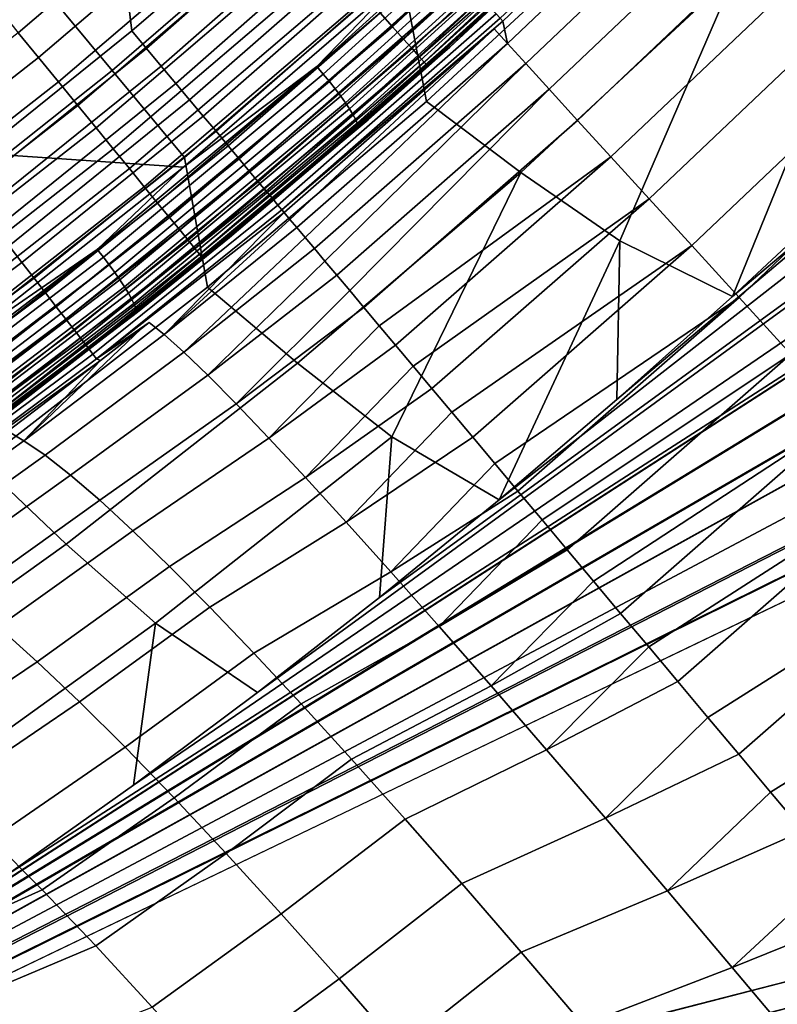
# Model space of a CAD drawing. Header units: metres. Extents: x -109 to 109, y -342 to 66.
# Tile 294 of 512: x 16.96 to 20.14, y -24.86 to -20.73. Entities that reach past the tile are written whole.
import ezdxf

# ---------------------------------------------------------------- set-up
doc = ezdxf.new("R2010")
doc.units = ezdxf.units.M
doc.layers.add('solid_K_24_62_16_000B91', color=7, linetype='CONTINUOUS')

msp = doc.modelspace()

# ---------------------------------------------------------------- linework, layer by layer
at = {"layer": 'solid_K_24_62_16_000B91'}
for points in [[(36.842464, -7.66691, -21), (19.947624, -21.891474, -21), (20.421318, -21.45027, -21), (35.997501, -7.186694, -21)], [(37.707233, -8.108212, -21), (18.971813, -22.742352, -21), (19.464327, -22.322281, -21), (36.842464, -7.66691, -21)], [(36.842464, -7.66691, -21), (19.464327, -22.322281, -21), (19.947624, -21.891474, -21)], [(38.589802, -8.509752, -21), (18.470142, -23.151632, -21), (18.971813, -22.742352, -21), (37.707233, -8.108212, -21)], [(39.488216, -8.870773, -21), (17.44066, -23.936743, -21), (17.959743, -23.549774, -21), (38.589802, -8.509752, -21)], [(38.589802, -8.509752, -21), (17.959743, -23.549774, -21), (18.470142, -23.151632, -21)], [(40.400982, -9.190713, -21), (16.913347, -24.312199, -21), (17.44066, -23.936743, -21), (39.488216, -8.870773, -21)], [(40.400982, -9.190713, -21), (15.834638, -25.028154, -21), (16.377855, -24.676105, -21)], [(41.326714, -9.469184, -21), (15.834638, -25.028154, -21), (40.400982, -9.190713, -21)], [(40.400982, -9.190713, -21), (16.377855, -24.676105, -21), (16.913347, -24.312199, -21)], [(41.326714, -9.469184, -21), (15.283778, -25.368296, -21), (15.834638, -25.028154, -21)], [(42.264011, -9.705786, -21), (15.283778, -25.368296, -21), (41.326714, -9.469184, -21)], [(42.264011, -9.705786, -21), (14.725682, -25.696274, -21), (15.283778, -25.368296, -21)], [(43.210926, -9.899935, -21), (14.725682, -25.696274, -21), (42.264011, -9.705786, -21)], [(43.210926, -9.899935, -21), (14.160499, -26.012009, -21), (14.725682, -25.696274, -21)], [(44.164875, -10.051137, -21), (14.160499, -26.012009, -21), (43.210926, -9.899935, -21)], [(45.123234, -10.159115, -21), (14.160499, -26.012009, -21), (44.164875, -10.051137, -21)], [(45.123234, -10.159115, -21), (13.588554, -26.315308, -21), (14.160499, -26.012009, -21)], [(46.083359, -10.223756, -21), (13.588554, -26.315308, -21), (45.123234, -10.159115, -21)], [(46.083359, -10.223756, -21), (13.01011, -26.606041, -21), (13.588554, -26.315308, -21)], [(46.083359, -10.223756, -21), (47.042538, -10.245252, -21), (13.01011, -26.606041, -21)], [(8.18279, -28.463768, -21), (76.5, -10.245251, -21), (76.5, -29.377958, -21), (7.558463, -28.635883, -21)], [(8.803016, -28.278105, -21), (76.5, -10.245251, -21), (8.18279, -28.463768, -21)], [(9.419072, -28.078913, -21), (76.5, -10.245251, -21), (8.803016, -28.278105, -21)], [(10.030446, -27.866367, -21), (76.5, -10.245251, -21), (9.419072, -28.078913, -21)], [(10.637092, -27.64049, -21), (76.5, -10.245251, -21), (10.030446, -27.866367, -21)], [(11.238592, -27.401428, -21), (76.5, -10.245251, -21), (10.637092, -27.64049, -21)], [(11.834843, -27.149233, -21), (76.5, -10.245251, -21), (11.238592, -27.401428, -21)], [(12.425408, -26.884073, -21), (76.5, -10.245251, -21), (11.834843, -27.149233, -21)], [(13.01011, -26.606041, -21), (76.5, -10.245251, -21), (12.425408, -26.884073, -21)], [(47.042538, -10.245252, -21), (76.5, -10.245251, -21), (13.01011, -26.606041, -21)], [(16.970552, -16.970573, 31), (17.432859, -20.77866, 31), (17.895969, -20.381199, 31), (17.736244, -16.168659, 31)], [(16.168739, -17.73617, 31), (16.689186, -21.37739, 31), (17.432859, -20.77866, 31), (16.970552, -16.970573, 31)], [(20.394159, -20.79513, -21.014477), (19.962318, -20.53363, -21.057917), (20.825562, -19.657572, -21.057917)], [(18.666649, -21.074057, -21.130169), (18.562813, -20.522463, -21.230976), (19.436665, -19.696842, -21.230976), (19.549303, -20.257944, -21.130169)], [(17.055216, -20.58667, -21.51676), (17.933279, -19.826469, -21.51676), (18.245211, -20.171333, -21.359991), (17.351875, -20.944756, -21.359991)], [(18.524837, -20.761299, 84.214653), (19.422176, -19.921627, 84.214653), (19.367441, -19.865667, 84.32914), (18.472631, -20.702972, 84.32914)], [(16.957727, -20.786343, 84.900612), (17.857706, -20.015965, 84.900612), (17.766098, -19.913616, 84.919785), (16.870735, -20.680042, 84.919785)], [(18.569769, -20.811497, 84.093422), (19.469282, -19.969788, 84.093422), (19.422176, -19.921627, 84.214653), (18.524837, -20.761299, 84.214653)], [(18.60704, -20.853136, 83.966492), (19.50836, -20.009739, 83.966492), (19.469282, -19.969788, 84.093422), (18.569769, -20.811497, 84.093422)], [(18.975521, -20.72611, 30.210743), (18.986206, -20.737774, 30.115044), (19.79735, -19.964876, 30.115044)], [(19.855318, -20.023335, 29.544428), (19.79735, -19.964876, 30.115044), (18.986206, -20.737774, 30.115044), (19.005793, -20.831406, 29.544428)], [(17.043226, -20.890818, 84.868843), (17.947742, -20.116554, 84.868843), (17.857706, -20.015965, 84.900612), (16.957727, -20.786343, 84.900612)], [(19.6528, -20.009041, 37.066784), (19.349756, -20.303185, 83.426178), (18.422287, -21.15093, 83.426178), (18.764767, -20.846739, 36.883064)], [(18.636333, -20.885864, 83.834938), (19.539072, -20.041138, 83.834938), (19.50836, -20.009739, 83.966492), (18.60704, -20.853136, 83.966492)], [(19.302395, -20.347137, 36.969185), (19.6528, -20.009041, 37.066784), (18.764767, -20.846739, 36.883064)], [(19.935677, -20.104374, 28.979311), (19.855318, -20.023335, 29.544428), (19.005793, -20.831406, 29.544428), (19.082712, -20.915714, 28.979311)], [(17.495131, -20.85288, 30.995298), (18.379951, -20.075638, 30.99542), (17.895969, -20.381199, 31), (17.432859, -20.77866, 31)], [(17.556816, -20.926401, 30.981232), (18.444836, -20.146505, 30.981457), (18.379951, -20.075638, 30.99542), (17.495131, -20.85288, 30.995298)], [(18.657398, -20.909397, 83.699898), (19.561157, -20.063717, 83.699898), (19.539072, -20.041138, 83.834938), (18.636333, -20.885864, 83.834938)], [(18.670053, -20.923538, 83.562515), (19.574427, -20.077284, 83.562515), (19.561157, -20.063717, 83.699898), (18.657398, -20.909397, 83.699898)], [(18.670053, -20.923538, 83.562515), (19.349756, -20.303185, 83.426178), (19.574427, -20.077284, 83.562515)], [(17.126501, -20.992575, 84.824738), (18.035437, -20.214529, 84.824738), (17.947742, -20.116554, 84.868843), (17.043226, -20.890818, 84.868843)], [(20.038172, -20.207737, 28.421465), (19.935677, -20.104374, 28.979311), (19.082712, -20.915714, 28.979311), (19.180822, -21.023251, 28.421465)], [(17.617336, -20.998531, 30.957935), (18.508499, -20.21604, 30.958241), (18.444836, -20.146505, 30.981457), (17.556816, -20.926401, 30.981232)], [(18.208263, -20.928463, 36.511139), (18.562588, -20.560162, 36.589947), (19.092749, -20.124853, 36.689297)], [(18.208263, -20.928463, 36.511139), (19.092749, -20.124853, 36.689297), (19.120922, -20.154978, 36.691227), (18.235159, -20.959749, 36.512814)], [(18.235159, -20.959749, 36.512814), (19.120922, -20.154978, 36.691227), (19.148024, -20.185213, 36.698734), (18.261034, -20.9911, 36.520077)], [(17.351875, -20.944756, -21.359991), (18.245211, -20.171333, -21.359991), (18.562813, -20.522463, -21.230976), (17.653927, -21.309349, -21.230976)], [(18.261034, -20.9911, 36.520077), (19.148024, -20.185213, 36.698734), (19.173542, -20.214981, 36.711685), (18.285395, -21.021921, 36.532791)], [(15.870223, -20.945415, -21.700735), (16.764986, -20.236345, -21.700735), (17.055216, -20.58667, -21.51676), (16.144964, -21.308016, -21.51676)], [(17.206841, -21.090746, 84.768677), (18.120041, -20.30905, 84.768677), (18.035437, -20.214529, 84.824738), (17.126501, -20.992575, 84.824738)], [(17.675543, -21.067907, 30.925991), (18.570343, -20.283587, 30.925991), (18.508499, -20.21604, 30.958241), (17.617336, -20.998531, 30.957935)], [(18.285395, -21.021921, 36.532791), (19.173542, -20.214981, 36.711685), (19.196993, -20.243723, 36.729828), (18.307781, -21.051626, 36.55072)], [(18.307781, -21.051626, 36.55072), (19.196993, -20.243723, 36.729828), (19.21793, -20.270889, 36.752819), (18.327768, -21.079657, 36.573521)], [(20.162485, -20.333101, 27.872637), (20.038172, -20.207737, 28.421465), (19.180822, -21.023251, 28.421465), (19.299816, -21.153673, 27.872637)], [(17.732119, -21.13534, 30.885012), (18.629784, -20.348507, 30.885012), (18.570343, -20.283587, 30.925991), (17.675543, -21.067907, 30.925991)], [(18.327768, -21.079657, 36.573521), (19.21793, -20.270889, 36.752819), (19.235958, -20.295969, 36.780224), (18.34498, -21.10548, 36.600758)], [(19.962318, -20.53363, -21.057917), (19.062256, -21.371817, -21.057917), (18.666649, -21.074057, -21.130169), (19.549303, -20.257944, -21.130169)], [(17.283556, -21.18449, 84.701141), (18.200829, -20.399309, 84.701141), (18.120041, -20.30905, 84.768677), (17.206841, -21.090746, 84.768677)], [(18.34498, -21.10548, 36.600758), (19.235958, -20.295969, 36.780224), (19.250736, -20.318485, 36.811523), (18.359089, -21.128605, 36.631924)], [(18.359089, -21.128605, 36.631924), (19.250736, -20.318485, 36.811523), (19.261984, -20.338013, 36.846123), (18.369825, -21.148596, 36.666424)], [(18.670053, -20.923538, 83.562515), (18.422287, -21.15093, 83.426178), (19.349756, -20.303185, 83.426178)], [(17.785875, -21.199408, 30.835691), (18.68626, -20.410191, 30.835691), (18.629784, -20.348507, 30.885012), (17.732119, -21.13534, 30.885012)], [(18.369825, -21.148596, 36.666424), (19.261984, -20.338013, 36.846123), (19.269489, -20.354181, 36.883373), (18.376989, -21.165071, 36.703602)], [(18.376989, -21.165071, 36.703602), (19.269489, -20.354181, 36.883373), (19.273108, -20.366682, 36.922558), (18.380444, -21.177723, 36.742756)], [(18.380444, -21.177723, 36.742756), (19.273108, -20.366682, 36.922558), (18.409203, -21.160975, 36.788761)], [(19.302395, -20.347137, 36.969185), (18.764767, -20.846739, 36.883064), (18.409203, -21.160975, 36.788761)], [(19.273108, -20.366682, 36.922558), (19.302395, -20.347137, 36.969185), (18.409203, -21.160975, 36.788761)], [(20.308226, -20.480076, 27.334549), (20.162485, -20.333101, 27.872637), (19.299816, -21.153673, 27.872637), (19.439322, -21.306578, 27.334549)], [(17.649883, -21.34881, 36.415108), (12.081031, -20.968754, 36.499367), (13.026484, -20.394869, 36.626591), (18.562588, -20.560162, 36.589947)], [(17.355995, -21.273005, 84.622704), (18.277111, -20.484533, 84.622704), (18.200829, -20.399309, 84.701141), (17.283556, -21.18449, 84.701141)], [(17.836304, -21.25951, 30.77849), (18.739243, -20.468056, 30.77849), (18.68626, -20.410191, 30.835691), (17.785875, -21.199408, 30.835691)], [(17.423536, -21.355536, 84.534042), (18.348236, -20.563995, 84.534042), (18.277111, -20.484533, 84.622704), (17.355995, -21.273005, 84.622704)], [(17.882929, -21.315081, 30.713951), (18.788227, -20.521557, 30.713951), (18.739243, -20.468056, 30.77849), (17.836304, -21.25951, 30.77849)], [(20.474936, -20.648197, 26.808882), (20.308226, -20.480076, 27.334549), (19.439322, -21.306578, 27.334549), (19.598898, -21.481485, 26.808882)], [(17.749956, -21.851742, -21.130169), (17.653927, -21.309349, -21.230976), (18.562813, -20.522463, -21.230976), (18.666649, -21.074057, -21.130169)], [(17.92531, -21.365593, 30.642681), (18.832754, -20.57019, 30.642681), (18.788227, -20.521557, 30.713951), (17.882929, -21.315081, 30.713951)], [(17.485601, -21.431377, 84.435905), (18.413597, -20.637018, 84.435905), (18.348236, -20.563995, 84.534042), (17.423536, -21.355536, 84.534042)], [(18.208263, -20.928463, 36.511139), (17.649883, -21.34881, 36.415108), (18.562588, -20.560162, 36.589947)], [(17.963051, -21.410574, 30.565353), (18.872404, -20.613495, 30.565353), (18.832754, -20.57019, 30.642681), (17.92531, -21.365593, 30.642681)], [(19.476158, -21.657295, -21.014477), (19.062256, -21.371817, -21.057917), (19.962318, -20.53363, -21.057917)], [(19.947624, -21.891474, -21), (19.476158, -21.657295, -21.014477), (19.962318, -20.53363, -21.057917), (20.394159, -20.79513, -21.014477)], [(16.144964, -21.308016, -21.51676), (17.055216, -20.58667, -21.51676), (17.351875, -20.944756, -21.359991), (16.425789, -21.678648, -21.359991)], [(17.995792, -21.449596, 30.482695), (18.906805, -20.651064, 30.482695), (18.872404, -20.613495, 30.565353), (17.963051, -21.410574, 30.565353)], [(17.541662, -21.49988, 84.32914), (18.472631, -20.702972, 84.32914), (18.413597, -20.637018, 84.435905), (17.485601, -21.431377, 84.435905)], [(18.023228, -21.482294, 30.395487), (18.935629, -20.682545, 30.395487), (18.906805, -20.651064, 30.482695), (17.995792, -21.449596, 30.482695)], [(20.662094, -20.836939, 26.297287), (20.474936, -20.648197, 26.808882), (19.598898, -21.481485, 26.808882), (19.778049, -21.677843, 26.297287)], [(18.045099, -21.508358, 30.30455), (18.958607, -20.70764, 30.30455), (18.935629, -20.682545, 30.395487), (18.023228, -21.482294, 30.395487)], [(17.591236, -21.560457, 84.214653), (18.524837, -20.761299, 84.214653), (18.472631, -20.702972, 84.32914), (17.541662, -21.49988, 84.32914)], [(18.061199, -21.527544, 30.210743), (18.975521, -20.72611, 30.210743), (18.958607, -20.70764, 30.30455), (18.045099, -21.508358, 30.30455)], [(18.061199, -21.527544, 30.210743), (18.986206, -20.737774, 30.115044), (18.975521, -20.72611, 30.210743)], [(18.061199, -21.527544, 30.210743), (18.950302, -20.770588, 30.115044), (18.986206, -20.737774, 30.115044)], [(18.986206, -20.737774, 30.115044), (18.950302, -20.770588, 30.115044), (19.005793, -20.831406, 29.544428)], [(17.495131, -20.85288, 30.995298), (17.432859, -20.77866, 31), (16.689186, -21.37739, 31), (16.74716, -21.455235, 30.995275)], [(17.633904, -21.612593, 84.093422), (18.569769, -20.811497, 84.093422), (18.524837, -20.761299, 84.214653), (17.591236, -21.560457, 84.214653)], [(18.061199, -21.527544, 30.210743), (18.071392, -21.53964, 30.115047), (18.950302, -20.770588, 30.115044)], [(18.950302, -20.770588, 30.115044), (18.071392, -21.53964, 30.115047), (18.095284, -21.568115, 29.829161)], [(19.005793, -20.831406, 29.544428), (18.950302, -20.770588, 30.115044), (18.095284, -21.568115, 29.829161), (18.124308, -21.602711, 29.544426)], [(16.105345, -21.624313, 84.868843), (17.043226, -20.890818, 84.868843), (16.957727, -20.786343, 84.900612), (16.024551, -21.516157, 84.900612)], [(17.669296, -21.655842, 83.966492), (18.60704, -20.853136, 83.966492), (18.569769, -20.811497, 84.093422), (17.633904, -21.612593, 84.093422)], [(20.421318, -21.45027, -21), (19.947624, -21.891474, -21), (20.394159, -20.79513, -21.014477)], [(16.805971, -21.531336, 30.981144), (17.556816, -20.926401, 30.981232), (17.495131, -20.85288, 30.995298), (16.74716, -21.455235, 30.995275)], [(18.764767, -20.846739, 36.883064), (18.422287, -21.15093, 83.426178), (17.457718, -21.956211, 83.426178), (17.842268, -21.643938, 36.708225)], [(17.697113, -21.689833, 83.834938), (18.636333, -20.885864, 83.834938), (18.60704, -20.853136, 83.966492), (17.669296, -21.655842, 83.966492)], [(18.409203, -21.160975, 36.788761), (18.764767, -20.846739, 36.883064), (17.842268, -21.643938, 36.708225)], [(19.005793, -20.831406, 29.544428), (18.124308, -21.602711, 29.544426), (18.158442, -21.643396, 29.261068)], [(19.082712, -20.915714, 28.979311), (19.005793, -20.831406, 29.544428), (18.158442, -21.643396, 29.261068), (18.19766, -21.690142, 28.979305)], [(20.869116, -21.045712, 25.801367), (20.662094, -20.836939, 26.297287), (19.778049, -21.677843, 26.297287), (19.976213, -21.895042, 25.801367)], [(16.184038, -21.729654, 84.824738), (17.126501, -20.992575, 84.824738), (17.043226, -20.890818, 84.868843), (16.105345, -21.624313, 84.868843)], [(17.717115, -21.714275, 83.699898), (18.657398, -20.909397, 83.699898), (18.636333, -20.885864, 83.834938), (17.697113, -21.689833, 83.834938)], [(16.425789, -21.678648, -21.359991), (17.351875, -20.944756, -21.359991), (17.653927, -21.309349, -21.230976), (16.71172, -22.056017, -21.230976)], [(16.863665, -21.605995, 30.957741), (17.617336, -20.998531, 30.957935), (17.556816, -20.926401, 30.981232), (16.805971, -21.531336, 30.981144)], [(17.289028, -21.693996, 36.341423), (17.649883, -21.34881, 36.415108), (18.208263, -20.928463, 36.511139)], [(17.289028, -21.693996, 36.341423), (18.208263, -20.928463, 36.511139), (18.235159, -20.959749, 36.512814), (17.314592, -21.726391, 36.34285)], [(17.729136, -21.728962, 83.562515), (18.670053, -20.923538, 83.562515), (18.657398, -20.909397, 83.699898), (17.717115, -21.714275, 83.699898)], [(17.729136, -21.728962, 83.562515), (18.422287, -21.15093, 83.426178), (18.670053, -20.923538, 83.562515)], [(19.082712, -20.915714, 28.979311), (18.19766, -21.690142, 28.979305), (18.241932, -21.74291, 28.699364)], [(19.180822, -21.023251, 28.421465), (19.082712, -20.915714, 28.979311), (18.241932, -21.74291, 28.699364), (18.291222, -21.801659, 28.421457)], [(16.704939, -22.096041, 36.249451), (11.111519, -21.498234, 36.381981), (12.081031, -20.968754, 36.499367), (17.649883, -21.34881, 36.415108)], [(17.314592, -21.726391, 36.34285), (18.235159, -20.959749, 36.512814), (18.261034, -20.9911, 36.520077), (17.339186, -21.75881, 36.349876)], [(16.259956, -21.831282, 84.768677), (17.206841, -21.090746, 84.768677), (17.126501, -20.992575, 84.824738), (16.184038, -21.729654, 84.824738)], [(16.919697, -21.678501, 30.925285), (17.675543, -21.067907, 30.925991), (17.617336, -20.998531, 30.957935), (16.863665, -21.605995, 30.957741)], [(17.339186, -21.75881, 36.349876), (18.261034, -20.9911, 36.520077), (18.285395, -21.021921, 36.532791), (17.362341, -21.790634, 36.36237)], [(17.362341, -21.790634, 36.36237), (18.285395, -21.021921, 36.532791), (18.307781, -21.051626, 36.55072), (17.383619, -21.821264, 36.380093)], [(19.180822, -21.023251, 28.421465), (18.291222, -21.801659, 28.421457), (18.345491, -21.866344, 28.145805)], [(19.299816, -21.153673, 27.872637), (19.180822, -21.023251, 28.421465), (18.345491, -21.866344, 28.145805), (18.404697, -21.936914, 27.872625)], [(16.973536, -21.748173, 30.884087), (17.732119, -21.13534, 30.885012), (17.675543, -21.067907, 30.925991), (16.919697, -21.678501, 30.925285)], [(17.383619, -21.821264, 36.380093), (18.307781, -21.051626, 36.55072), (18.327768, -21.079657, 36.573521), (17.402617, -21.850119, 36.40271)], [(21.09535, -21.273859, 25.322672), (20.869116, -21.045712, 25.801367), (19.976213, -21.895042, 25.801367), (20.192768, -22.132397, 25.322672)], [(16.332451, -21.928328, 84.701141), (17.283556, -21.18449, 84.701141), (17.206841, -21.090746, 84.768677), (16.259956, -21.831282, 84.768677)], [(17.402617, -21.850119, 36.40271), (18.327768, -21.079657, 36.573521), (18.34498, -21.10548, 36.600758), (17.418976, -21.87665, 36.429794)], [(17.418976, -21.87665, 36.429794), (18.34498, -21.10548, 36.600758), (18.359089, -21.128605, 36.631924), (17.432386, -21.900358, 36.460831)], [(19.062256, -21.371817, -21.057917), (18.127033, -22.170584, -21.057917), (17.749956, -21.851742, -21.130169), (18.666649, -21.074057, -21.130169)], [(17.024675, -21.814348, 30.834534), (17.785875, -21.199408, 30.835691), (17.732119, -21.13534, 30.885012), (16.973536, -21.748173, 30.884087)], [(17.432386, -21.900358, 36.460831), (18.359089, -21.128605, 36.631924), (18.369825, -21.148596, 36.666424), (17.442593, -21.920792, 36.495232)], [(17.442593, -21.920792, 36.495232), (18.369825, -21.148596, 36.666424), (18.376989, -21.165071, 36.703602), (17.4494, -21.937563, 36.532345)], [(17.729136, -21.728962, 83.562515), (17.457718, -21.956211, 83.426178), (18.422287, -21.15093, 83.426178)], [(16.400904, -22.01996, 84.622704), (17.355995, -21.273005, 84.622704), (17.283556, -21.18449, 84.701141), (16.332451, -21.928328, 84.701141)], [(17.4494, -21.937563, 36.532345), (18.376989, -21.165071, 36.703602), (18.380444, -21.177723, 36.742756), (17.452684, -21.950356, 36.571468)], [(17.452684, -21.950356, 36.571468), (18.380444, -21.177723, 36.742756), (17.480728, -21.936306, 36.616875)], [(18.409203, -21.160975, 36.788761), (17.842268, -21.643938, 36.708225), (17.480728, -21.936306, 36.616875)], [(18.380444, -21.177723, 36.742756), (18.409203, -21.160975, 36.788761), (17.480728, -21.936306, 36.616875)], [(19.439322, -21.306578, 27.334549), (19.299816, -21.153673, 27.872637), (18.404697, -21.936914, 27.872625), (18.468796, -22.013313, 27.602131)], [(17.072632, -21.876406, 30.777094), (17.836304, -21.25951, 30.77849), (17.785875, -21.199408, 30.835691), (17.024675, -21.814348, 30.834534)], [(16.464727, -22.105398, 84.534042), (17.423536, -21.355536, 84.534042), (17.355995, -21.273005, 84.622704), (16.400904, -22.01996, 84.622704)], [(17.116949, -21.933756, 30.712311), (17.882929, -21.315081, 30.713951), (17.836304, -21.25951, 30.77849), (17.072632, -21.876406, 30.777094)], [(16.8009, -22.589584, -21.130169), (16.71172, -22.056017, -21.230976), (17.653927, -21.309349, -21.230976), (17.749956, -21.851742, -21.130169)], [(17.157213, -21.985857, 30.640795), (17.92531, -21.365593, 30.642681), (17.882929, -21.315081, 30.713951), (17.116949, -21.933756, 30.712311)], [(19.439322, -21.306578, 27.334549), (18.468796, -22.013313, 27.602131), (18.537733, -22.095482, 27.334534)], [(19.598898, -21.481485, 26.808882), (19.439322, -21.306578, 27.334549), (18.537733, -22.095482, 27.334534), (18.611458, -22.183355, 27.070044)], [(16.523378, -22.18391, 84.435905), (17.485601, -21.431377, 84.435905), (17.423536, -21.355536, 84.534042), (16.464727, -22.105398, 84.534042)], [(17.289028, -21.693996, 36.341423), (16.704939, -22.096041, 36.249451), (17.649883, -21.34881, 36.415108)], [(17.193041, -22.032219, 30.563223), (17.963051, -21.410574, 30.565353), (17.92531, -21.365593, 30.642681), (17.157213, -21.985857, 30.640795)], [(18.521744, -22.47897, -21.014477), (18.127033, -22.170584, -21.057917), (19.062256, -21.371817, -21.057917)], [(18.971813, -22.742352, -21), (18.521744, -22.47897, -21.014477), (19.062256, -21.371817, -21.057917), (19.476158, -21.657295, -21.014477)], [(16.576353, -22.254826, 84.32914), (17.541662, -21.49988, 84.32914), (17.485601, -21.431377, 84.435905), (16.523378, -22.18391, 84.435905)], [(17.224092, -22.072401, 30.48033), (17.995792, -21.449596, 30.482695), (17.963051, -21.410574, 30.565353), (17.193041, -22.032219, 30.563223)], [(17.250076, -22.106026, 30.392897), (18.023228, -21.482294, 30.395487), (17.995792, -21.449596, 30.482695), (17.224092, -22.072401, 30.48033)], [(19.598898, -21.481485, 26.808882), (18.611458, -22.183355, 27.070044), (18.689911, -22.276865, 26.808865)], [(19.778049, -21.677843, 26.297287), (19.598898, -21.481485, 26.808882), (18.689911, -22.276865, 26.808865), (18.773031, -22.375938, 26.551207)], [(16.623199, -22.317537, 84.214653), (17.591236, -21.560457, 84.214653), (17.541662, -21.49988, 84.32914), (16.576353, -22.254826, 84.32914)], [(17.270746, -22.132772, 30.30175), (18.045099, -21.508358, 30.30455), (18.023228, -21.482294, 30.395487), (17.250076, -22.106026, 30.392897)], [(17.285906, -22.152391, 30.207752), (18.061199, -21.527544, 30.210743), (18.045099, -21.508358, 30.30455), (17.270746, -22.132772, 30.30175)], [(16.663519, -22.37151, 84.093422), (17.633904, -21.612593, 84.093422), (17.591236, -21.560457, 84.214653), (16.623199, -22.317537, 84.214653)], [(17.285906, -22.152391, 30.207752), (18.071392, -21.53964, 30.115047), (18.061199, -21.527544, 30.210743)], [(17.285906, -22.152391, 30.207752), (17.506321, -21.999886, 30.113432), (17.568424, -22.050875, 29.559921), (18.071392, -21.53964, 30.115047)], [(18.095284, -21.568115, 29.829161), (18.071392, -21.53964, 30.115047), (17.568424, -22.050875, 29.559921)], [(18.124308, -21.602711, 29.544426), (18.095284, -21.568115, 29.829161), (17.568424, -22.050875, 29.559921)], [(18.158442, -21.643396, 29.261068), (18.124308, -21.602711, 29.544426), (17.568424, -22.050875, 29.559921), (17.650759, -22.1243, 29.010628)], [(17.842268, -21.643938, 36.708225), (17.457718, -21.956211, 83.426178), (16.457989, -22.717405, 83.426178), (16.887165, -22.399292, 36.542561)], [(16.696964, -22.416281, 83.966492), (17.669296, -21.655842, 83.966492), (17.633904, -21.612593, 84.093422), (16.663519, -22.37151, 84.093422)], [(17.480728, -21.936306, 36.616875), (17.842268, -21.643938, 36.708225), (16.887165, -22.399292, 36.542561)], [(18.19766, -21.690142, 28.979305), (18.158442, -21.643396, 29.261068), (17.650759, -22.1243, 29.010628)], [(16.919697, -21.678501, 30.925285), (16.136454, -22.262094, 30.924444), (16.187767, -22.334139, 30.882792), (16.973536, -21.748173, 30.884087)], [(16.723249, -22.451469, 83.834938), (17.697113, -21.689833, 83.834938), (17.669296, -21.655842, 83.966492), (16.696964, -22.416281, 83.966492)], [(19.778049, -21.677843, 26.297287), (18.773031, -22.375938, 26.551207), (18.860754, -22.480497, 26.297268)], [(19.976213, -21.895042, 25.801367), (19.778049, -21.677843, 26.297287), (18.860754, -22.480497, 26.297268), (18.953011, -22.59046, 26.047249)], [(19.464327, -22.322281, -21), (18.971813, -22.742352, -21), (19.476158, -21.657295, -21.014477)], [(19.947624, -21.891474, -21), (19.464327, -22.322281, -21), (19.476158, -21.657295, -21.014477)], [(16.336668, -22.419903, 36.180496), (16.704939, -22.096041, 36.249451), (17.289028, -21.693996, 36.341423)], [(16.336668, -22.419903, 36.180496), (17.289028, -21.693996, 36.341423), (17.314592, -21.726391, 36.34285), (16.360847, -22.453352, 36.181686)], [(16.360847, -22.453352, 36.181686), (17.314592, -21.726391, 36.34285), (17.339186, -21.75881, 36.349876), (16.384109, -22.486784, 36.188488)], [(16.742153, -22.476772, 83.699898), (17.717115, -21.714275, 83.699898), (17.697113, -21.689833, 83.834938), (16.723249, -22.451469, 83.834938)], [(16.75351, -22.491976, 83.562515), (17.729136, -21.728962, 83.562515), (17.717115, -21.714275, 83.699898), (16.742153, -22.476772, 83.699898)], [(16.75351, -22.491976, 83.562515), (17.457718, -21.956211, 83.426178), (17.729136, -21.728962, 83.562515)], [(18.241932, -21.74291, 28.699364), (18.19766, -21.690142, 28.979305), (17.650759, -22.1243, 29.010628), (17.751427, -22.221121, 28.468056)], [(16.973536, -21.748173, 30.884087), (16.187767, -22.334139, 30.882792), (16.236473, -22.402523, 30.832701), (17.024675, -21.814348, 30.834534)], [(16.384109, -22.486784, 36.188488), (17.339186, -21.75881, 36.349876), (17.362341, -21.790634, 36.36237), (16.406012, -22.519566, 36.200771)], [(18.291222, -21.801659, 28.421457), (18.241932, -21.74291, 28.699364), (17.751427, -22.221121, 28.468056)], [(16.406012, -22.519566, 36.200771), (17.362341, -21.790634, 36.36237), (17.383619, -21.821264, 36.380093), (16.426138, -22.551073, 36.2183)], [(18.345491, -21.866344, 28.145805), (18.291222, -21.801659, 28.421457), (17.751427, -22.221121, 28.468056), (17.870129, -22.341057, 27.933809)], [(17.024675, -21.814348, 30.834534), (16.236473, -22.402523, 30.832701), (16.28211, -22.466599, 30.774651), (17.072632, -21.876406, 30.777094)], [(16.426138, -22.551073, 36.2183), (17.383619, -21.821264, 36.380093), (17.402617, -21.850119, 36.40271), (16.444107, -22.580711, 36.240742)], [(16.444107, -22.580711, 36.240742), (17.402617, -21.850119, 36.40271), (17.418976, -21.87665, 36.429794), (16.459579, -22.607918, 36.267677)], [(18.127033, -22.170584, -21.057917), (17.158377, -22.928459, -21.057917), (16.8009, -22.589584, -21.130169), (17.749956, -21.851742, -21.130169)], [(17.072632, -21.876406, 30.777094), (16.28211, -22.466599, 30.774651), (16.32424, -22.525749, 30.709196), (17.116949, -21.933756, 30.712311)], [(16.459579, -22.607918, 36.267677), (17.418976, -21.87665, 36.429794), (17.432386, -21.900358, 36.460831), (16.472263, -22.632179, 36.298588)], [(18.404697, -21.936914, 27.872625), (18.345491, -21.866344, 28.145805), (17.870129, -22.341057, 27.933809)], [(17.116949, -21.933756, 30.712311), (16.32424, -22.525749, 30.709196), (16.362461, -22.579412, 30.636963), (17.157213, -21.985857, 30.640795)], [(16.472263, -22.632179, 36.298588), (17.432386, -21.900358, 36.460831), (17.442593, -21.920792, 36.495232), (16.481918, -22.653034, 36.332897)], [(16.481918, -22.653034, 36.332897), (17.442593, -21.920792, 36.495232), (17.4494, -21.937563, 36.532345), (16.488358, -22.670086, 36.369949)], [(19.976213, -21.895042, 25.801367), (18.953011, -22.59046, 26.047249), (19.049728, -22.705738, 25.801346)], [(20.192768, -22.132397, 25.322672), (19.976213, -21.895042, 25.801367), (19.049728, -22.705738, 25.801346), (19.150831, -22.826246, 25.55975)], [(16.75351, -22.491976, 83.562515), (16.457989, -22.717405, 83.426178), (17.457718, -21.956211, 83.426178)], [(16.488358, -22.670086, 36.369949), (17.4494, -21.937563, 36.532345), (17.452684, -21.950356, 36.571468), (16.491463, -22.683016, 36.409042)], [(16.491463, -22.683016, 36.409042), (17.452684, -21.950356, 36.571468), (16.518612, -22.671556, 36.453873)], [(17.480728, -21.936306, 36.616875), (16.887165, -22.399292, 36.542561), (16.518612, -22.671556, 36.453873)], [(17.452684, -21.950356, 36.571468), (17.480728, -21.936306, 36.616875), (16.518612, -22.671556, 36.453873)], [(18.468796, -22.013313, 27.602131), (18.404697, -21.936914, 27.872625), (17.870129, -22.341057, 27.933809), (18.006512, -22.483747, 27.40947)], [(17.157213, -21.985857, 30.640795), (16.362461, -22.579412, 30.636963), (16.396408, -22.627073, 30.558641), (17.193041, -22.032219, 30.563223)], [(17.568424, -22.050875, 29.559921), (17.506321, -21.999886, 30.113432), (17.473499, -22.025784, 30.113312), (16.981325, -22.495199, 29.572817)], [(17.285906, -22.152391, 30.207752), (17.473499, -22.025784, 30.113312), (17.506321, -21.999886, 30.113432)], [(18.537733, -22.095482, 27.334534), (18.468796, -22.013313, 27.602131), (18.006512, -22.483747, 27.40947)], [(17.193041, -22.032219, 30.563223), (16.396408, -22.627073, 30.558641), (16.425755, -22.668278, 30.474981), (17.224092, -22.072401, 30.48033)], [(17.473499, -22.025784, 30.113312), (17.30201, -22.159704, 30.112331), (16.981325, -22.495199, 29.572817)], [(17.650759, -22.1243, 29.010628), (17.568424, -22.050875, 29.559921), (16.981325, -22.495199, 29.572817), (17.0707, -22.55555, 29.03887)], [(17.285906, -22.152391, 30.207752), (17.30201, -22.159704, 30.112331), (17.473499, -22.025784, 30.113312)], [(17.224092, -22.072401, 30.48033), (16.425755, -22.668278, 30.474981), (16.450222, -22.702631, 30.38678), (17.250076, -22.106026, 30.392897)], [(18.611458, -22.183355, 27.070044), (18.537733, -22.095482, 27.334534), (18.006512, -22.483747, 27.40947), (18.160175, -22.648773, 26.896589)], [(17.250076, -22.106026, 30.392897), (16.450222, -22.702631, 30.38678), (16.469576, -22.729803, 30.294882), (17.270746, -22.132772, 30.30175)], [(17.270746, -22.132772, 30.30175), (16.469576, -22.729803, 30.294882), (16.483631, -22.749538, 30.200167), (17.285906, -22.152391, 30.207752)], [(17.751427, -22.221121, 28.468056), (17.650759, -22.1243, 29.010628), (17.0707, -22.55555, 29.03887), (17.176693, -22.638618, 28.511049)], [(20.192768, -22.132397, 25.322672), (19.150831, -22.826246, 25.55975), (19.256241, -22.951885, 25.322651)], [(20.427034, -22.389168, 24.862705), (20.192768, -22.132397, 25.322672), (19.256241, -22.951885, 25.322651), (19.365873, -23.082558, 25.090235)], [(17.285906, -22.152391, 30.207752), (16.483631, -22.749538, 30.200167), (17.30201, -22.159704, 30.112331)], [(16.483631, -22.749538, 30.200167), (16.91386, -22.45435, 30.108774), (17.30201, -22.159704, 30.112331)], [(17.30201, -22.159704, 30.112331), (16.91386, -22.45435, 30.108774), (16.981325, -22.495199, 29.572817)], [(18.521744, -22.47897, -21.014477), (17.532703, -23.258619, -21.014477), (17.158377, -22.928459, -21.057917), (18.127033, -22.170584, -21.057917)], [(17.870129, -22.341057, 27.933809), (17.751427, -22.221121, 28.468056), (17.176693, -22.638618, 28.511049), (17.299007, -22.744171, 27.990831)], [(18.689911, -22.276865, 26.808865), (18.611458, -22.183355, 27.070044), (18.160175, -22.648773, 26.896589)], [(18.773031, -22.375938, 26.551207), (18.689911, -22.276865, 26.808865), (18.160175, -22.648773, 26.896589), (18.330664, -22.835646, 26.396685)], [(18.006512, -22.483747, 27.40947), (17.870129, -22.341057, 27.933809), (17.299007, -22.744171, 27.990831), (17.437305, -22.871916, 27.479671)], [(18.860754, -22.480497, 26.297268), (18.773031, -22.375938, 26.551207), (18.330664, -22.835646, 26.396685)], [(20.427034, -22.389168, 24.862705), (19.365873, -23.082558, 25.090235), (19.479643, -23.218164, 24.862682)], [(20.67828, -22.664547, 24.422907), (20.427034, -22.389168, 24.862705), (19.479643, -23.218164, 24.862682), (19.597464, -23.358595, 24.640175)], [(16.981325, -22.495199, 29.572817), (16.91386, -22.45435, 30.108774), (16.794956, -22.542307, 30.107618), (16.380993, -22.925945, 29.561398)], [(17.0707, -22.55555, 29.03887), (16.981325, -22.495199, 29.572817), (16.380993, -22.925945, 29.561398), (16.480291, -22.977646, 29.021406)], [(18.160175, -22.648773, 26.896589), (18.006512, -22.483747, 27.40947), (17.437305, -22.871916, 27.479671), (17.591196, -23.021492, 26.979)], [(18.470142, -23.151632, -21), (17.959743, -23.549774, -21), (17.532703, -23.258619, -21.014477), (18.521744, -22.47897, -21.014477)], [(18.953011, -22.59046, 26.047249), (18.860754, -22.480497, 26.297268), (18.330664, -22.835646, 26.396685), (18.517473, -23.04381, 25.911234)], [(18.971813, -22.742352, -21), (18.470142, -23.151632, -21), (18.521744, -22.47897, -21.014477)], [(17.158377, -22.928459, -21.057917), (16.158073, -23.644043, -21.057917), (15.821209, -23.28624, -21.130169), (16.8009, -22.589584, -21.130169)], [(17.176693, -22.638618, 28.511049), (17.0707, -22.55555, 29.03887), (16.480291, -22.977646, 29.021406), (16.595896, -23.053196, 28.487503)], [(19.049728, -22.705738, 25.801346), (18.953011, -22.59046, 26.047249), (18.517473, -23.04381, 25.911234)], [(17.299007, -22.744171, 27.990831), (17.176693, -22.638618, 28.511049), (16.595896, -23.053196, 28.487503), (16.727474, -23.152376, 27.961218)], [(18.330664, -22.835646, 26.396685), (18.160175, -22.648773, 26.896589), (17.591196, -23.021492, 26.979), (17.76025, -23.192484, 26.490215)], [(20.67828, -22.664547, 24.422907), (19.597464, -23.358595, 24.640175), (19.719238, -23.503742, 24.422884)], [(20.945719, -22.957674, 24.004654), (20.67828, -22.664547, 24.422907), (19.719238, -23.503742, 24.422884), (19.844875, -23.65349, 24.210981)], [(19.150831, -22.826246, 25.55975), (19.049728, -22.705738, 25.801346), (18.517473, -23.04381, 25.911234), (18.720049, -23.272654, 25.441675)], [(17.437305, -22.871916, 27.479671), (17.299007, -22.744171, 27.990831), (16.727474, -23.152376, 27.961218), (16.874653, -23.274904, 27.444063)], [(18.517473, -23.04381, 25.911234), (18.330664, -22.835646, 26.396685), (17.76025, -23.192484, 26.490215), (17.943995, -23.384413, 26.014687)], [(19.256241, -22.951885, 25.322651), (19.150831, -22.826246, 25.55975), (18.720049, -23.272654, 25.441675)], [(17.591196, -23.021492, 26.979), (17.437305, -22.871916, 27.479671), (16.874653, -23.274904, 27.444063), (17.037006, -23.420429, 26.937519)], [(17.532703, -23.258619, -21.014477), (16.510885, -23.994787, -21.014477), (16.158073, -23.644043, -21.057917), (17.158377, -22.928459, -21.057917)], [(19.365873, -23.082558, 25.090235), (19.256241, -22.951885, 25.322651), (18.720049, -23.272654, 25.441675), (18.937792, -23.521498, 24.989395)], [(20.945719, -22.957674, 24.004654), (19.844875, -23.65349, 24.210981), (19.974274, -23.807722, 24.004631)], [(21.22851, -23.26763, 23.609257), (20.945719, -22.957674, 24.004654), (19.974274, -23.807722, 24.004631), (20.107334, -23.96632, 23.803997)], [(17.76025, -23.192484, 26.490215), (17.591196, -23.021492, 26.979), (17.037006, -23.420429, 26.937519), (17.214071, -23.588533, 26.443037)], [(18.720049, -23.272654, 25.441675), (18.517473, -23.04381, 25.911234), (17.943995, -23.384413, 26.014687), (18.141918, -23.596739, 25.553743)], [(19.479643, -23.218164, 24.862682), (19.365873, -23.082558, 25.090235), (18.937792, -23.521498, 24.989395)], [(17.943995, -23.384413, 26.014687), (17.76025, -23.192484, 26.490215), (17.214071, -23.588533, 26.443037), (17.405338, -23.778732, 25.962036)], [(19.597464, -23.358595, 24.640175), (19.479643, -23.218164, 24.862682), (18.937792, -23.521498, 24.989395), (19.170061, -23.789606, 24.555735)], [(17.037006, -23.420429, 26.937519), (16.874653, -23.274904, 27.444063), (16.293484, -23.665037, 27.396967), (16.463722, -23.807438, 26.883018)], [(17.44066, -23.936743, -21), (16.913347, -24.312199, -21), (16.510885, -23.994787, -21.014477), (17.532703, -23.258619, -21.014477)], [(17.959743, -23.549774, -21), (17.44066, -23.936743, -21), (17.532703, -23.258619, -21.014477)], [(18.937792, -23.521498, 24.989395), (18.720049, -23.272654, 25.441675), (18.141918, -23.596739, 25.553743), (18.353464, -23.828873, 25.108673)], [(21.22851, -23.26763, 23.609257), (20.107334, -23.96632, 23.803997), (20.24395, -24.129156, 23.609236)], [(19.719238, -23.503742, 24.422884), (19.597464, -23.358595, 24.640175), (19.170061, -23.789606, 24.555735)], [(18.141918, -23.596739, 25.553743), (17.943995, -23.384413, 26.014687), (17.405338, -23.778732, 25.962036), (17.610262, -23.990484, 25.495893)], [(17.214071, -23.588533, 26.443037), (17.037006, -23.420429, 26.937519), (16.463722, -23.807438, 26.883018), (16.648293, -23.973713, 26.381332)], [(19.170061, -23.789606, 24.555735), (18.937792, -23.521498, 24.989395), (18.353464, -23.828873, 25.108673), (18.578041, -24.080164, 24.680721)], [(19.844875, -23.65349, 24.210981), (19.719238, -23.503742, 24.422884), (19.170061, -23.789606, 24.555735), (19.416164, -24.076185, 24.141975)], [(17.405338, -23.778732, 25.962036), (17.214071, -23.588533, 26.443037), (16.648293, -23.973713, 26.381332), (16.846651, -24.16337, 25.893393)], [(18.353464, -23.828873, 25.108673), (18.141918, -23.596739, 25.553743), (17.610262, -23.990484, 25.495893), (17.828251, -24.223183, 25.045946)], [(19.974274, -23.807722, 24.004631), (19.844875, -23.65349, 24.210981), (19.416164, -24.076185, 24.141975)], [(17.610262, -23.990484, 25.495893), (17.405338, -23.778732, 25.962036), (16.846651, -24.16337, 25.893393), (17.058212, -24.375851, 25.420639)], [(19.416164, -24.076185, 24.141975), (19.170061, -23.789606, 24.555735), (18.578041, -24.080164, 24.680721), (18.815022, -24.349907, 24.271088)], [(18.578041, -24.080164, 24.680721), (18.353464, -23.828873, 25.108673), (17.828251, -24.223183, 25.045946), (18.058683, -24.476158, 24.613485)], [(20.107334, -23.96632, 23.803997), (19.974274, -23.807722, 24.004631), (19.416164, -24.076185, 24.141975), (19.675379, -24.380388, 23.749344)], [(17.828251, -24.223183, 25.045946), (17.610262, -23.990484, 25.495893), (17.058212, -24.375851, 25.420639), (17.282349, -24.610527, 24.96447)], [(20.24395, -24.129156, 23.609236), (20.107334, -23.96632, 23.803997), (19.675379, -24.380388, 23.749344)], [(19.675379, -24.380388, 23.749344), (19.416164, -24.076185, 24.141975), (18.815022, -24.349907, 24.271088), (19.063744, -24.63735, 23.880913)], [(18.815022, -24.349907, 24.271088), (18.578041, -24.080164, 24.680721), (18.058683, -24.476158, 24.613485), (18.3009, -24.748686, 24.199747)], [(20.384016, -24.296104, 23.4205), (20.24395, -24.129156, 23.609236), (19.675379, -24.380388, 23.749344), (19.946934, -24.701315, 23.378998)], [(17.058212, -24.375851, 25.420639), (16.846651, -24.16337, 25.893393), (16.200609, -24.472433, 25.970554), (16.405262, -24.669937, 25.504322)], [(18.058683, -24.476158, 24.613485), (17.828251, -24.223183, 25.045946), (17.282349, -24.610527, 24.96447), (17.5184, -24.866707, 24.52623)], [(20.527422, -24.467033, 23.237936), (20.384016, -24.296104, 23.4205), (19.946934, -24.701315, 23.378998)], [(18.815022, -24.349907, 24.271088), (18.3009, -24.748686, 24.199747), (18.554201, -25.039984, 23.805922), (19.063744, -24.63735, 23.880913)], [(17.282349, -24.610527, 24.96447), (17.058212, -24.375851, 25.420639), (16.405262, -24.669937, 25.504322), (16.621296, -24.889328, 25.053257)], [(19.946934, -24.701315, 23.378998), (19.675379, -24.380388, 23.749344), (19.063744, -24.63735, 23.880913), (19.323511, -24.941689, 23.511292)], [(18.3009, -24.748686, 24.199747), (18.058683, -24.476158, 24.613485), (17.5184, -24.866707, 24.52623), (17.765667, -25.143629, 24.107216)], [(20.674057, -24.641809, 23.061689), (20.527422, -24.467033, 23.237936), (19.946934, -24.701315, 23.378998), (20.230026, -25.038013, 23.032036)], [(17.5184, -24.866707, 24.52623), (17.282349, -24.610527, 24.96447), (16.621296, -24.889328, 25.053257), (16.848104, -25.129988, 24.618626)], [(19.063744, -24.63735, 23.880913), (18.554201, -25.039984, 23.805922), (18.817867, -25.34922, 23.433134), (19.323511, -24.941689, 23.511292)], [(20.230026, -25.038013, 23.032036), (19.946934, -24.701315, 23.378998), (19.323511, -24.941689, 23.511292), (19.593597, -25.262072, 23.163256)], [(18.554201, -25.039984, 23.805922), (18.3009, -24.748686, 24.199747), (17.765667, -25.143629, 24.107216), (18.023422, -25.440481, 23.708666)]]:
    msp.add_3dface(points, dxfattribs=at)

doc.saveas('drawing.dxf')
